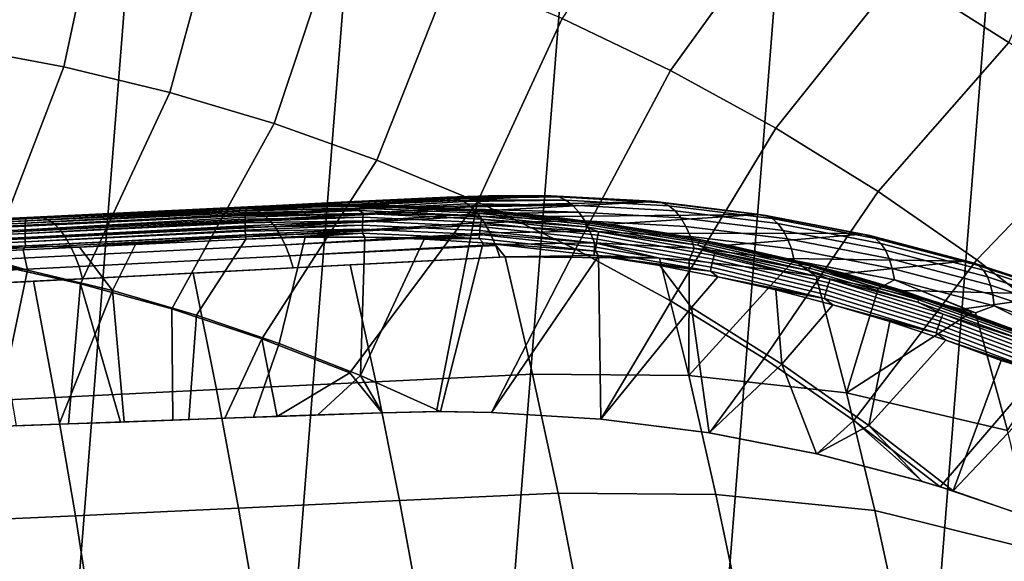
# Model space of a CAD drawing. Header units: metres. Extents: x -167 to 28, y -27 to 27.
# Tile 283 of 303: x 2.52 to 8.89, y 9.94 to 13.44. Entities that reach past the tile are written whole.
import ezdxf

# ---------------------------------------------------------------- set-up
doc = ezdxf.new("R2010")
doc.units = ezdxf.units.M
doc.layers.add('solid_12_065_021_XXX', color=7, linetype='CONTINUOUS')

msp = doc.modelspace()

# ---------------------------------------------------------------- linework, layer by layer
at = {"layer": 'solid_12_065_021_XXX'}
for points in [[(2.802653, 26.449375, 0.2), (-1.392003, -26.561003, 0.2), (-2.802653, -26.449375, 0.2), (1.392003, 26.561003, 0.2)], [(4.207098, 26.262609, 0.2), (0.022623, -26.597439, 0.2), (-1.392003, -26.561003, 0.2), (2.802653, 26.449375, 0.2)], [(5.599999, 26.00124, 0.2), (1.438912, -26.558498, 0.2), (0.022623, -26.597439, 0.2), (4.207098, 26.262609, 0.2)], [(6.976521, 25.666178, 0.2), (2.851502, -26.444155, 0.2), (1.438912, -26.558498, 0.2), (5.599999, 26.00124, 0.2)], [(8.333064, 25.258354, 0.2), (4.255505, -26.254814, 0.2), (2.851502, -26.444155, 0.2), (6.976521, 25.666178, 0.2)], [(9.666076, 24.778851, 0.2), (5.647253, -25.991018, 0.2), (4.255505, -26.254814, 0.2), (8.333064, 25.258354, 0.2)], [(10.971596, 24.229086, 0.2), (7.02309, -25.653473, 0.2), (5.647253, -25.991018, 0.2), (9.666076, 24.778851, 0.2)], [(12.24579, 23.610701, 0.2), (8.378925, -25.243179, 0.2), (7.02309, -25.653473, 0.2), (10.971596, 24.229086, 0.2)], [(13.485169, 22.925415, 0.2), (9.71078, -24.761368, 0.2), (8.378925, -25.243179, 0.2), (12.24579, 23.610701, 0.2)], [(8.92247, 13.291855, 139.928345), (9.431774, 14.42981, 139.088928), (8.665976, 14.902303, 139.088928), (8.215628, 13.73999, 139.928345)], [(2.807312, 13.133087, 141.415771), (3.080515, 14.412565, 140.70462), (2.31582, 14.555019, 140.70462), (2.114208, 13.262319, 141.415771)], [(6.032579, 13.446918, 140.70462), (6.733634, 13.109912, 140.70462), (7.48633, 14.150574, 139.928345), (6.736572, 14.522482, 139.928345)], [(2.807312, 13.133087, 141.415771), (3.492679, 12.967658, 141.415771), (3.836629, 14.229964, 140.70462), (3.080515, 14.412565, 140.70462)], [(3.492679, 12.967658, 141.415771), (4.16842, 12.766489, 141.415771), (4.582057, 14.007726, 140.70462), (3.836629, 14.229964, 140.70462)], [(6.733634, 13.109912, 140.70462), (7.415932, 12.736387, 140.70462), (8.215628, 13.73999, 139.928345), (7.48633, 14.150574, 139.928345)], [(4.16842, 12.766489, 141.415771), (4.832672, 12.530133, 141.415771), (5.31472, 13.746468, 140.70462), (4.582057, 14.007726, 140.70462)], [(4.832672, 12.530133, 141.415771), (5.483604, 12.259243, 141.415771), (6.032579, 13.446918, 140.70462), (5.31472, 13.746468, 140.70462)], [(7.415932, 12.736387, 140.70462), (8.077574, 12.327385, 140.70462), (8.92247, 13.291855, 139.928345), (8.215628, 13.73999, 139.928345)], [(5.483604, 12.259243, 141.415771), (6.119423, 11.954565, 141.415771), (6.733634, 13.109912, 140.70462), (6.032579, 13.446918, 140.70462)], [(1.713599, 11.965154, 142.060013), (2.317523, 11.862985, 142.060013), (2.807312, 13.133087, 141.415771), (2.114208, 13.262319, 141.415771)], [(8.077574, 12.327385, 140.70462), (8.716714, 11.884045, 140.70462), (9.604927, 12.80739, 139.928345), (8.92247, 13.291855, 139.928345)], [(2.317523, 11.862985, 142.060013), (2.915496, 11.730353, 142.060013), (3.492679, 12.967658, 141.415771), (2.807312, 13.133087, 141.415771)], [(6.119423, 11.954565, 141.415771), (6.738376, 11.616939, 141.415771), (7.415932, 12.736387, 140.70462), (6.733634, 13.109912, 140.70462)], [(2.915496, 11.730353, 142.060013), (3.505983, 11.567601, 142.060013), (4.16842, 12.766489, 141.415771), (3.492679, 12.967658, 141.415771)], [(3.505983, 11.567601, 142.060013), (4.087467, 11.375145, 142.060013), (4.832672, 12.530133, 141.415771), (4.16842, 12.766489, 141.415771)], [(8.716714, 11.884045, 140.70462), (9.331573, 11.4076, 140.70462), (10.261133, 12.287922, 139.928345), (9.604927, 12.80739, 139.928345)], [(6.738376, 11.616939, 141.415771), (7.338757, 11.247293, 141.415771), (8.077574, 12.327385, 140.70462), (7.415932, 12.736387, 140.70462)], [(4.087467, 11.375145, 142.060013), (4.658454, 11.15348, 142.060013), (5.483604, 12.259243, 141.415771), (4.832672, 12.530133, 141.415771)], [(5.622497, 12.300513, 146.071243), (3.997891, 12.228191, 142.703491), (3.970851, 12.226782, 146.952087), (4.643284, 12.259248, 144.480392)], [(4.388987, 12.240789, 142.637421), (3.997891, 12.228191, 142.703491), (5.622497, 12.300513, 146.071243)], [(4.780112, 12.240898, 142.571152), (4.388987, 12.240789, 142.637421), (5.622497, 12.300513, 146.071243), (5.959641, 12.299172, 145.892563)], [(5.622497, 12.300513, 146.071243), (4.643284, 12.259248, 144.480392), (5.285779, 12.290164, 146.252869)], [(5.95387, 12.299499, 145.917526), (5.622497, 12.300513, 146.071243), (5.285779, 12.290164, 146.252869)], [(5.95387, 12.299499, 145.917526), (5.285779, 12.290164, 146.252869), (5.299691, 12.290287, 146.277878)], [(5.95387, 12.299499, 145.917526), (5.299691, 12.290287, 146.277878), (5.330082, 12.28678, 146.332184), (6.010835, 12.291622, 145.998596)], [(5.95387, 12.299499, 145.917526), (5.959641, 12.299172, 145.892563), (5.622497, 12.300513, 146.071243)], [(6.613385, 12.263994, 145.568024), (5.959641, 12.299172, 145.892563), (5.95387, 12.299499, 145.917526)], [(5.95387, 12.299499, 145.917526), (6.010835, 12.291622, 145.998596), (6.67925, 12.254768, 145.644745), (6.613385, 12.263994, 145.568024)], [(7.338757, 11.247293, 141.415771), (7.918911, 10.84665, 141.415771), (8.716714, 11.884045, 140.70462), (8.077574, 12.327385, 140.70462)], [(5.299691, 12.290287, 146.277878), (5.285779, 12.290164, 146.252869), (3.970851, 12.226782, 146.952087), (4.012335, 12.223191, 147.033569)], [(3.970851, 12.226782, 146.952087), (5.285779, 12.290164, 146.252869), (4.643284, 12.259248, 144.480392)], [(4.726391, 12.231565, 142.52858), (3.989719, 12.218232, 142.65152), (3.993214, 12.225055, 142.674484), (4.730745, 12.238917, 142.554077)], [(4.730745, 12.238917, 142.554077), (3.993214, 12.225055, 142.674484), (3.993623, 12.225578, 142.677094)], [(3.993623, 12.225578, 142.677094), (3.997891, 12.228191, 142.703491), (4.388987, 12.240789, 142.637421)], [(4.730745, 12.238917, 142.554077), (3.993623, 12.225578, 142.677094), (4.388987, 12.240789, 142.637421)], [(5.330082, 12.28678, 146.332184), (5.299691, 12.290287, 146.277878), (4.012335, 12.223191, 147.033569)], [(5.330082, 12.28678, 146.332184), (4.012335, 12.223191, 147.033569), (4.053771, 12.208506, 147.113815), (5.347825, 12.282345, 146.363678)], [(5.374264, 12.272438, 146.410339), (5.347825, 12.282345, 146.363678), (4.053771, 12.208506, 147.113815)], [(5.374264, 12.272438, 146.410339), (4.053771, 12.208506, 147.113815), (4.094511, 12.182942, 147.191666), (5.39551, 12.261562, 146.447571)], [(5.417677, 12.24735, 146.486176), (5.39551, 12.261562, 146.447571), (4.094511, 12.182942, 147.191666)], [(5.417677, 12.24735, 146.486176), (4.094511, 12.182942, 147.191666), (4.133946, 12.146882, 147.26593), (5.441919, 12.228301, 146.528076)], [(4.730745, 12.238917, 142.554077), (4.388987, 12.240789, 142.637421), (4.780112, 12.240898, 142.571152)], [(4.866605, 10.896305, 142.128448), (5.219206, 10.903205, 142.059647), (5.483604, 12.259243, 141.415771), (4.658454, 11.15348, 142.060013)], [(5.462466, 12.200622, 142.405151), (4.726391, 12.231565, 142.52858), (4.730745, 12.238917, 142.554077), (5.467269, 12.207955, 142.430573)], [(4.730745, 12.238917, 142.554077), (4.780112, 12.240898, 142.571152), (5.170879, 12.228526, 142.504791)], [(5.467269, 12.207955, 142.430573), (4.730745, 12.238917, 142.554077), (5.170879, 12.228526, 142.504791)], [(5.170879, 12.228526, 142.504791), (4.780112, 12.240898, 142.571152), (5.959641, 12.299172, 145.892563), (6.633957, 12.261724, 145.544739)], [(5.467269, 12.207955, 142.430573), (5.170879, 12.228526, 142.504791), (6.633957, 12.261724, 145.544739), (5.560832, 12.203695, 142.438431)], [(5.219206, 10.903205, 142.059647), (5.574944, 10.898605, 141.990097), (6.119423, 11.954565, 141.415771), (5.483604, 12.259243, 141.415771)], [(6.010835, 12.291622, 145.998596), (5.330082, 12.28678, 146.332184), (5.347825, 12.282345, 146.363678)], [(6.010835, 12.291622, 145.998596), (5.347825, 12.282345, 146.363678), (5.374264, 12.272438, 146.410339), (6.056163, 12.271108, 146.083832)], [(6.056163, 12.271108, 146.083832), (5.374264, 12.272438, 146.410339), (5.39551, 12.261562, 146.447571)], [(6.056163, 12.271108, 146.083832), (5.39551, 12.261562, 146.447571), (5.417677, 12.24735, 146.486176), (6.099618, 12.238094, 146.166077)], [(6.099618, 12.238094, 146.166077), (5.417677, 12.24735, 146.486176), (5.441919, 12.228301, 146.528076)], [(6.099618, 12.238094, 146.166077), (5.441919, 12.228301, 146.528076), (5.459682, 12.211884, 146.558578), (6.140447, 12.193154, 146.243896)], [(5.949577, 12.166445, 142.372101), (5.560832, 12.203695, 142.438431), (6.633957, 12.261724, 145.544739), (7.30652, 12.178493, 145.210907)], [(6.613385, 12.263994, 145.568024), (6.633957, 12.261724, 145.544739), (5.959641, 12.299172, 145.892563)], [(6.67925, 12.254768, 145.644745), (6.010835, 12.291622, 145.998596), (6.056163, 12.271108, 146.083832), (6.722142, 12.234605, 145.731323)], [(6.722142, 12.234605, 145.731323), (6.056163, 12.271108, 146.083832), (6.099618, 12.238094, 146.166077), (6.762549, 12.201969, 145.815262)], [(6.762549, 12.201969, 145.815262), (6.099618, 12.238094, 146.166077), (6.140447, 12.193154, 146.243896), (6.79977, 12.157427, 145.895081)], [(6.67925, 12.254768, 145.644745), (7.275966, 12.183594, 145.231323), (6.633957, 12.261724, 145.544739), (6.613385, 12.263994, 145.568024)], [(7.275966, 12.183594, 145.231323), (7.30652, 12.178493, 145.210907), (6.633957, 12.261724, 145.544739)], [(7.350694, 12.171599, 145.304123), (6.67925, 12.254768, 145.644745), (6.722142, 12.234605, 145.731323), (7.391079, 12.151868, 145.391998)], [(7.275966, 12.183594, 145.231323), (6.67925, 12.254768, 145.644745), (7.350694, 12.171599, 145.304123)], [(3.982582, 12.18308, 142.598465), (2.556228, 12.102195, 142.787262), (2.557385, 12.121707, 142.805725), (3.983506, 12.190434, 142.606155)], [(3.982582, 12.18308, 142.598465), (3.981396, 12.170876, 142.587814), (2.556228, 12.102195, 142.787262)], [(3.985408, 12.202052, 142.620941), (2.557385, 12.121707, 142.805725), (2.559075, 12.137609, 142.827347), (3.98631, 12.20639, 142.627609)], [(3.985408, 12.202052, 142.620941), (3.983506, 12.190434, 142.606155), (2.557385, 12.121707, 142.805725)], [(3.988999, 12.216228, 142.646606), (2.559075, 12.137609, 142.827347), (2.561242, 12.149391, 142.851425), (3.989719, 12.218232, 142.65152)], [(3.988999, 12.216228, 142.646606), (3.98631, 12.20639, 142.627609), (2.559075, 12.137609, 142.827347)], [(3.993214, 12.225055, 142.674484), (2.561242, 12.149391, 142.851425), (2.563818, 12.156673, 142.877182), (3.993623, 12.225578, 142.677094)], [(3.993214, 12.225055, 142.674484), (3.989719, 12.218232, 142.65152), (2.561242, 12.149391, 142.851425)], [(3.993623, 12.225578, 142.677094), (2.563818, 12.156673, 142.877182), (2.567028, 12.159236, 142.903732), (3.997891, 12.228191, 142.703491)], [(2.628826, 12.162096, 147.601379), (3.970851, 12.226782, 146.952087), (3.997891, 12.228191, 142.703491), (2.567028, 12.159236, 142.903732)], [(4.012335, 12.223191, 147.033569), (3.970851, 12.226782, 146.952087), (2.628826, 12.162096, 147.601379), (2.667413, 12.158298, 147.68486)], [(2.705994, 12.143277, 147.767075), (4.053771, 12.208506, 147.113815), (4.012335, 12.223191, 147.033569), (2.667413, 12.158298, 147.68486)], [(2.743956, 12.117256, 147.846786), (4.094511, 12.182942, 147.191666), (4.053771, 12.208506, 147.113815), (2.705994, 12.143277, 147.767075)], [(2.780727, 12.080628, 147.922806), (4.133946, 12.146882, 147.26593), (4.094511, 12.182942, 147.191666), (2.743956, 12.117256, 147.846786)], [(4.743098, 12.161203, 142.445847), (3.980048, 12.148344, 142.573196), (3.98063, 12.160045, 142.580078), (4.745831, 12.183758, 142.460236)], [(4.745831, 12.183758, 142.460236), (3.98063, 12.160045, 142.580078), (3.981396, 12.170876, 142.587814)], [(4.718516, 12.203739, 142.48349), (3.981396, 12.170876, 142.587814), (3.982582, 12.18308, 142.598465)], [(4.745831, 12.183758, 142.460236), (3.981396, 12.170876, 142.587814), (4.718516, 12.203739, 142.48349)], [(4.718516, 12.203739, 142.48349), (3.982582, 12.18308, 142.598465), (3.983506, 12.190434, 142.606155)], [(4.718516, 12.203739, 142.48349), (3.983506, 12.190434, 142.606155), (3.985408, 12.202052, 142.620941), (4.722271, 12.219711, 142.504791)], [(4.722271, 12.219711, 142.504791), (3.985408, 12.202052, 142.620941), (3.98631, 12.20639, 142.627609)], [(4.722271, 12.219711, 142.504791), (3.98631, 12.20639, 142.627609), (3.988999, 12.216228, 142.646606), (4.726391, 12.231565, 142.52858)], [(4.726391, 12.231565, 142.52858), (3.988999, 12.216228, 142.646606), (3.989719, 12.218232, 142.65152)], [(5.459682, 12.211884, 146.558578), (5.441919, 12.228301, 146.528076), (4.133946, 12.146882, 147.26593)], [(5.459682, 12.211884, 146.558578), (4.133946, 12.146882, 147.26593), (4.171491, 12.100861, 147.335541), (5.486249, 12.183137, 146.603821)], [(5.499662, 12.166559, 146.626495), (5.486249, 12.183137, 146.603821), (4.171491, 12.100861, 147.335541)], [(5.452929, 12.172866, 142.360336), (4.718516, 12.203739, 142.48349), (4.722271, 12.219711, 142.504791), (5.457634, 12.188798, 142.381485)], [(4.745831, 12.183758, 142.460236), (4.718516, 12.203739, 142.48349), (5.452929, 12.172866, 142.360336)], [(5.457634, 12.188798, 142.381485), (4.722271, 12.219711, 142.504791), (4.726391, 12.231565, 142.52858), (5.462466, 12.200622, 142.405151)], [(5.505371, 12.126285, 142.317978), (4.743098, 12.161203, 142.445847), (4.745831, 12.183758, 142.460236), (5.50949, 12.148775, 142.332138)], [(5.50949, 12.148775, 142.332138), (4.745831, 12.183758, 142.460236), (5.452929, 12.172866, 142.360336)], [(6.184004, 12.09785, 142.237183), (5.452929, 12.172866, 142.360336), (5.457634, 12.188798, 142.381485), (6.189656, 12.113686, 142.258179)], [(5.50949, 12.148775, 142.332138), (5.452929, 12.172866, 142.360336), (6.184004, 12.09785, 142.237183)], [(6.189656, 12.113686, 142.258179), (5.457634, 12.188798, 142.381485), (5.462466, 12.200622, 142.405151), (6.195196, 12.125436, 142.281723)], [(6.140447, 12.193154, 146.243896), (5.459682, 12.211884, 146.558578), (5.486249, 12.183137, 146.603821)], [(6.195196, 12.125436, 142.281723), (5.462466, 12.200622, 142.405151), (5.467269, 12.207955, 142.430573), (6.200446, 12.132725, 142.307068)], [(5.467269, 12.207955, 142.430573), (5.560832, 12.203695, 142.438431), (5.949577, 12.166445, 142.372101)], [(6.200446, 12.132725, 142.307068), (5.467269, 12.207955, 142.430573), (5.949577, 12.166445, 142.372101)], [(6.140447, 12.193154, 146.243896), (5.486249, 12.183137, 146.603821), (5.499662, 12.166559, 146.626495), (6.177941, 12.137065, 146.315948)], [(6.200446, 12.132725, 142.307068), (5.949577, 12.166445, 142.372101), (7.30652, 12.178493, 145.210907), (6.336728, 12.116823, 142.305908)], [(6.79977, 12.157427, 145.895081), (6.140447, 12.193154, 146.243896), (6.177941, 12.137065, 146.315948), (6.83316, 12.101749, 145.969437)], [(6.721887, 12.054891, 142.239914), (6.336728, 12.116823, 142.305908), (7.30652, 12.178493, 145.210907), (7.939217, 12.058306, 144.909149)], [(7.391079, 12.151868, 145.391998), (6.722142, 12.234605, 145.731323), (6.762549, 12.201969, 145.815262), (7.428356, 12.11974, 145.47757)], [(7.428356, 12.11974, 145.47757), (6.762549, 12.201969, 145.815262), (6.79977, 12.157427, 145.895081), (7.461879, 12.075769, 145.559326)], [(7.275966, 12.183594, 145.231323), (7.939217, 12.058306, 144.909149), (7.30652, 12.178493, 145.210907)], [(7.275966, 12.183594, 145.231323), (7.350694, 12.171599, 145.304123), (8.022568, 12.042139, 144.978592), (7.939217, 12.058306, 144.909149)], [(2.556228, 12.102195, 142.787262), (1.122656, 12.033111, 142.912552), (1.122856, 12.052576, 142.931107), (2.557385, 12.121707, 142.805725)], [(2.557385, 12.121707, 142.805725), (1.122856, 12.052576, 142.931107), (1.123424, 12.068425, 142.95282), (2.559075, 12.137609, 142.827347)], [(2.559075, 12.137609, 142.827347), (1.123424, 12.068425, 142.95282), (1.124343, 12.080146, 142.977005), (2.561242, 12.149391, 142.851425)], [(2.561242, 12.149391, 142.851425), (1.124343, 12.080146, 142.977005), (1.125582, 12.087363, 143.002884), (2.563818, 12.156673, 142.877182)], [(1.125582, 12.087363, 143.002884), (1.127174, 12.089849, 143.029587), (2.567028, 12.159236, 142.903732), (2.563818, 12.156673, 142.877182)], [(2.567028, 12.159236, 142.903732), (1.127174, 12.089849, 143.029587), (1.263188, 12.096273, 148.199081), (1.277346, 12.096955, 148.193192)], [(2.567028, 12.159236, 142.903732), (1.277346, 12.096955, 148.193192), (2.628826, 12.162096, 147.601379)], [(2.667413, 12.158298, 147.68486), (2.628826, 12.162096, 147.601379), (1.277346, 12.096955, 148.193192), (1.298801, 12.092271, 148.284409)], [(1.334428, 12.076922, 148.368423), (2.705994, 12.143277, 147.767075), (2.667413, 12.158298, 147.68486), (1.298801, 12.092271, 148.284409)], [(1.36952, 12.050463, 148.449875), (2.743956, 12.117256, 147.846786), (2.705994, 12.143277, 147.767075), (1.334428, 12.076922, 148.368423)], [(1.403542, 12.013294, 148.527496), (2.780727, 12.080628, 147.922806), (2.743956, 12.117256, 147.846786), (1.36952, 12.050463, 148.449875)], [(3.98063, 12.160045, 142.580078), (2.555639, 12.0797, 142.772537), (2.556228, 12.102195, 142.787262), (3.981396, 12.170876, 142.587814)], [(3.98063, 12.160045, 142.580078), (3.980048, 12.148344, 142.573196), (2.555639, 12.0797, 142.772537)], [(3.979627, 12.133842, 142.566467), (2.555639, 12.054945, 142.762024), (2.555639, 12.0797, 142.772537), (3.980048, 12.148344, 142.573196)], [(3.979627, 12.133842, 142.566467), (3.979506, 12.123563, 142.562759), (2.555639, 12.054945, 142.762024)], [(3.979613, 12.105487, 142.558182), (2.556226, 12.028727, 142.756073), (2.555639, 12.054945, 142.762024), (3.979506, 12.123563, 142.562759)], [(2.815753, 12.033944, 147.993973), (4.171491, 12.100861, 147.335541), (4.133946, 12.146882, 147.26593), (2.780727, 12.080628, 147.922806)], [(4.741036, 12.136398, 142.435669), (3.979506, 12.123563, 142.562759), (3.979627, 12.133842, 142.566467), (4.743098, 12.161203, 142.445847)], [(4.741036, 12.136398, 142.435669), (3.979613, 12.105487, 142.558182), (3.979506, 12.123563, 142.562759)], [(4.739713, 12.110139, 142.430023), (3.979787, 12.09733, 142.556854), (3.979613, 12.105487, 142.558182), (4.741036, 12.136398, 142.435669)], [(4.743098, 12.161203, 142.445847), (3.979627, 12.133842, 142.566467), (3.980048, 12.148344, 142.573196)], [(4.739713, 12.110139, 142.430023), (3.980588, 12.07608, 142.555527), (3.979787, 12.09733, 142.556854)], [(4.73917, 12.083268, 142.429092), (3.980881, 12.070487, 142.555664), (3.980588, 12.07608, 142.555527), (4.739713, 12.110139, 142.430023)], [(5.499662, 12.166559, 146.626495), (4.171491, 12.100861, 147.335541), (4.206586, 12.045564, 147.399429), (5.527732, 12.126851, 146.673492)], [(5.53703, 12.112044, 146.688919), (5.527732, 12.126851, 146.673492), (4.206586, 12.045564, 147.399429)], [(5.53703, 12.112044, 146.688919), (4.206586, 12.045564, 147.399429), (4.238709, 11.981814, 147.456665), (5.56565, 12.060419, 146.73587)], [(5.496683, 12.048568, 142.302032), (4.73917, 12.083268, 142.429092), (4.739713, 12.110139, 142.430023), (5.498863, 12.075363, 142.302689)], [(5.498863, 12.075363, 142.302689), (4.739713, 12.110139, 142.430023), (4.741036, 12.136398, 142.435669), (5.501791, 12.101549, 142.30806)], [(5.501791, 12.101549, 142.30806), (4.741036, 12.136398, 142.435669), (4.743098, 12.161203, 142.445847), (5.505371, 12.126285, 142.317978)], [(6.177941, 12.137065, 146.315948), (5.499662, 12.166559, 146.626495), (5.527732, 12.126851, 146.673492)], [(6.258714, 12.019076, 142.180496), (5.501791, 12.101549, 142.30806), (5.505371, 12.126285, 142.317978), (6.263807, 12.043648, 142.190155)], [(6.263807, 12.043648, 142.190155), (5.505371, 12.126285, 142.317978), (5.50949, 12.148775, 142.332138), (6.269306, 12.065988, 142.204086)], [(6.269306, 12.065988, 142.204086), (5.50949, 12.148775, 142.332138), (6.184004, 12.09785, 142.237183)], [(6.177941, 12.137065, 146.315948), (5.527732, 12.126851, 146.673492), (5.53703, 12.112044, 146.688919), (6.211453, 12.070799, 146.380966)], [(6.211453, 12.070799, 146.380966), (5.53703, 12.112044, 146.688919), (5.56565, 12.060419, 146.73587)], [(6.83316, 12.101749, 145.969437), (6.177941, 12.137065, 146.315948), (6.211453, 12.070799, 146.380966), (6.862143, 12.035901, 146.037003)], [(6.909283, 11.978906, 142.114471), (6.184004, 12.09785, 142.237183), (6.189656, 12.113686, 142.258179), (6.915874, 11.994587, 142.1353)], [(6.915874, 11.994587, 142.1353), (6.189656, 12.113686, 142.258179), (6.195196, 12.125436, 142.281723), (6.922117, 12.006223, 142.158737)], [(6.922117, 12.006223, 142.158737), (6.195196, 12.125436, 142.281723), (6.200446, 12.132725, 142.307068), (6.927809, 12.013438, 142.184006)], [(6.200446, 12.132725, 142.307068), (6.336728, 12.116823, 142.305908), (6.721887, 12.054891, 142.239914)], [(6.927809, 12.013438, 142.184006), (6.200446, 12.132725, 142.307068), (6.721887, 12.054891, 142.239914)], [(7.461879, 12.075769, 145.559326), (6.79977, 12.157427, 145.895081), (6.83316, 12.101749, 145.969437), (7.491066, 12.020719, 145.63588)], [(8.022568, 12.042139, 144.978592), (7.350694, 12.171599, 145.304123), (7.391079, 12.151868, 145.391998), (8.060391, 12.022922, 145.067703)], [(8.060391, 12.022922, 145.067703), (7.391079, 12.151868, 145.391998), (7.428356, 12.11974, 145.47757), (8.094474, 11.991427, 145.154816)], [(8.094474, 11.991427, 145.154816), (7.428356, 12.11974, 145.47757), (7.461879, 12.075769, 145.559326), (8.124227, 11.948201, 145.238419)], [(2.555639, 12.0797, 142.772537), (1.122832, 12.010652, 142.897766), (1.122656, 12.033111, 142.912552), (2.556228, 12.102195, 142.787262)], [(2.555639, 12.054945, 142.762024), (1.123376, 11.985924, 142.887207), (1.122832, 12.010652, 142.897766), (2.555639, 12.0797, 142.772537)], [(2.556226, 12.028727, 142.756073), (1.124272, 11.95972, 142.881226), (1.123376, 11.985924, 142.887207), (2.555639, 12.054945, 142.762024)], [(1.435977, 11.965982, 148.600128), (2.815753, 12.033944, 147.993973), (2.780727, 12.080628, 147.922806), (1.403542, 12.013294, 148.527496)], [(3.979613, 12.105487, 142.558182), (3.979787, 12.09733, 142.556854), (2.556226, 12.028727, 142.756073)], [(3.980588, 12.07608, 142.555527), (2.557383, 12.001886, 142.754868), (2.556226, 12.028727, 142.756073), (3.979787, 12.09733, 142.556854)], [(3.980588, 12.07608, 142.555527), (3.980881, 12.070487, 142.555664), (2.557383, 12.001886, 142.754868)], [(3.982514, 12.046762, 142.558609), (2.559072, 11.975288, 142.758453), (2.557383, 12.001886, 142.754868), (3.980881, 12.070487, 142.555664)], [(3.982514, 12.046762, 142.558609), (3.982755, 12.043899, 142.559219), (2.559072, 11.975288, 142.758453)], [(2.848508, 11.977907, 148.059235), (4.206586, 12.045564, 147.399429), (4.171491, 12.100861, 147.335541), (2.815753, 12.033944, 147.993973)], [(2.878496, 11.913361, 148.117599), (4.238709, 11.981814, 147.456665), (4.206586, 12.045564, 147.399429), (2.848508, 11.977907, 148.059235)], [(4.73917, 12.083268, 142.429092), (3.982514, 12.046762, 142.558609), (3.980881, 12.070487, 142.555664)], [(4.739425, 12.056652, 142.432922), (3.982755, 12.043899, 142.559219), (3.982514, 12.046762, 142.558609), (4.73917, 12.083268, 142.429092)], [(4.739425, 12.056652, 142.432922), (3.985317, 12.01867, 142.567307), (3.982755, 12.043899, 142.559219)], [(4.739425, 12.056652, 142.432922), (4.369512, 12.031081, 142.50325), (3.985317, 12.01867, 142.567307)], [(5.571236, 12.049139, 146.744934), (5.56565, 12.060419, 146.73587), (4.238709, 11.981814, 147.456665)], [(5.571236, 12.049139, 146.744934), (4.238709, 11.981814, 147.456665), (4.267383, 11.910562, 147.506393), (5.599346, 11.984992, 146.789886)], [(4.739425, 12.056652, 142.432922), (4.753976, 12.031179, 142.439011), (4.369512, 12.031081, 142.50325)], [(5.49532, 12.022025, 142.306137), (4.739425, 12.056652, 142.432922), (4.73917, 12.083268, 142.429092), (5.496683, 12.048568, 142.302032)], [(5.49532, 12.022025, 142.306137), (4.753976, 12.031179, 142.439011), (4.739425, 12.056652, 142.432922)], [(6.247401, 11.940081, 142.179382), (5.49532, 12.022025, 142.306137), (5.496683, 12.048568, 142.302032), (6.250377, 11.966448, 142.175018)], [(6.250377, 11.966448, 142.175018), (5.496683, 12.048568, 142.302032), (5.498863, 12.075363, 142.302689), (6.254189, 11.993065, 142.175385)], [(6.254189, 11.993065, 142.175385), (5.498863, 12.075363, 142.302689), (5.501791, 12.101549, 142.30806), (6.258714, 12.019076, 142.180496)], [(6.211453, 12.070799, 146.380966), (5.56565, 12.060419, 146.73587), (5.571236, 12.049139, 146.744934), (6.240401, 11.995504, 146.437851)], [(6.240401, 11.995504, 146.437851), (5.571236, 12.049139, 146.744934), (5.599346, 11.984992, 146.789886)], [(6.269306, 12.065988, 142.204086), (6.184004, 12.09785, 142.237183), (6.909283, 11.978906, 142.114471)], [(6.862143, 12.035901, 146.037003), (6.211453, 12.070799, 146.380966), (6.240401, 11.995504, 146.437851), (6.886215, 11.961022, 146.096634)], [(7.015637, 11.913545, 142.062881), (6.263807, 12.043648, 142.190155), (6.269306, 12.065988, 142.204086), (7.022504, 11.935648, 142.076569)], [(7.022504, 11.935648, 142.076569), (6.269306, 12.065988, 142.204086), (6.909283, 11.978906, 142.114471)], [(7.104643, 11.980729, 142.174179), (6.721887, 12.054891, 142.239914), (7.939217, 12.058306, 144.909149), (7.97541, 12.050194, 144.892258)], [(6.927809, 12.013438, 142.184006), (6.721887, 12.054891, 142.239914), (7.104643, 11.980729, 142.174179)], [(7.491066, 12.020719, 145.63588), (6.83316, 12.101749, 145.969437), (6.862143, 12.035901, 146.037003), (7.515414, 11.955542, 145.705887)], [(7.484595, 11.894431, 142.10881), (7.104643, 11.980729, 142.174179), (7.97541, 12.050194, 144.892258), (8.638883, 11.877503, 144.589615)], [(8.124227, 11.948201, 145.238419), (7.461879, 12.075769, 145.559326), (7.491066, 12.020719, 145.63588), (8.149134, 11.893992, 145.317047)], [(8.022568, 12.042139, 144.978592), (7.97541, 12.050194, 144.892258), (7.939217, 12.058306, 144.909149)], [(8.692097, 11.866658, 144.669739), (8.638883, 11.877503, 144.589615), (7.97541, 12.050194, 144.892258), (8.022568, 12.042139, 144.978592)], [(2.557383, 12.001886, 142.754868), (1.125491, 11.932883, 142.88002), (1.124272, 11.95972, 142.881226), (2.556226, 12.028727, 142.756073)], [(2.559072, 11.975288, 142.758453), (1.126994, 11.906277, 142.883621), (1.125491, 11.932883, 142.88002), (2.557383, 12.001886, 142.754868)], [(1.466331, 11.909248, 148.666641), (2.848508, 11.977907, 148.059235), (2.815753, 12.033944, 147.993973), (1.435977, 11.965982, 148.600128)], [(3.982755, 12.043899, 142.559219), (2.908075, 11.966742, 142.724991), (2.559072, 11.975288, 142.758453)], [(2.905268, 11.841279, 148.168182), (4.267383, 11.910562, 147.506393), (4.238709, 11.981814, 147.456665), (2.878496, 11.913361, 148.117599)], [(3.982755, 12.043899, 142.559219), (3.270529, 11.984253, 142.676727), (2.908075, 11.966742, 142.724991)], [(2.908075, 11.966742, 142.724991), (3.270529, 11.984253, 142.676727), (3.121704, 11.685883, 142.821915)], [(3.985317, 12.01867, 142.567307), (3.665114, 11.527684, 142.821625), (3.121704, 11.685883, 142.821915), (3.270529, 11.984253, 142.676727)], [(3.982755, 12.043899, 142.559219), (3.985317, 12.01867, 142.567307), (3.270529, 11.984253, 142.676727)], [(3.985317, 12.01867, 142.567307), (4.369512, 12.031081, 142.50325), (4.200526, 11.344232, 142.82135), (3.665114, 11.527684, 142.821625)], [(4.369512, 12.031081, 142.50325), (4.753976, 12.031179, 142.439011), (4.726768, 11.135926, 142.821075), (4.200526, 11.344232, 142.82135)], [(5.601779, 11.978768, 146.793716), (5.599346, 11.984992, 146.789886), (4.267383, 11.910562, 147.506393)], [(4.753976, 12.031179, 142.439011), (5.138227, 12.019089, 142.374619), (4.726768, 11.135926, 142.821075)], [(5.138227, 12.019089, 142.374619), (5.521801, 11.994718, 142.310196), (5.244302, 10.903261, 142.82048), (4.726768, 11.135926, 142.821075)], [(5.49532, 12.022025, 142.306137), (5.138227, 12.019089, 142.374619), (4.753976, 12.031179, 142.439011)], [(5.49532, 12.022025, 142.306137), (5.521801, 11.994718, 142.310196), (5.138227, 12.019089, 142.374619)], [(5.521801, 11.994718, 142.310196), (6.267451, 11.911933, 142.184509), (5.574739, 10.898623, 142.757645), (5.244302, 10.903261, 142.82048)], [(6.247401, 11.940081, 142.179382), (5.521801, 11.994718, 142.310196), (5.49532, 12.022025, 142.306137)], [(6.247401, 11.940081, 142.179382), (6.267451, 11.911933, 142.184509), (5.521801, 11.994718, 142.310196)], [(6.240401, 11.995504, 146.437851), (5.599346, 11.984992, 146.789886), (5.662507, 11.903681, 146.815414), (6.240152, 11.912978, 146.49855)], [(5.601779, 11.978768, 146.793716), (5.662507, 11.903681, 146.815414), (5.599346, 11.984992, 146.789886)], [(6.240401, 11.995504, 146.437851), (6.240152, 11.912978, 146.49855), (6.662246, 11.896653, 146.273804)], [(6.886215, 11.961022, 146.096634), (6.240401, 11.995504, 146.437851), (6.662246, 11.896653, 146.273804), (6.854459, 11.882795, 146.173416)], [(6.997497, 11.837159, 142.048538), (6.250377, 11.966448, 142.175018), (6.254189, 11.993065, 142.175385), (7.002929, 11.863497, 142.04863)], [(7.002929, 11.863497, 142.04863), (6.254189, 11.993065, 142.175385), (6.258714, 12.019076, 142.180496), (7.009041, 11.889234, 142.053467)], [(7.009041, 11.889234, 142.053467), (6.258714, 12.019076, 142.180496), (6.263807, 12.043648, 142.190155), (7.015637, 11.913545, 142.062881)], [(7.515414, 11.955542, 145.705887), (6.862143, 12.035901, 146.037003), (6.886215, 11.961022, 146.096634), (7.5345, 11.881368, 145.768143)], [(7.626233, 11.816382, 141.992676), (6.909283, 11.978906, 142.114471), (6.915874, 11.994587, 142.1353), (7.633754, 11.831853, 142.013351)], [(7.633754, 11.831853, 142.013351), (6.915874, 11.994587, 142.1353), (6.922117, 12.006223, 142.158737), (7.640691, 11.843331, 142.036652)], [(7.640691, 11.843331, 142.036652), (6.922117, 12.006223, 142.158737), (6.927809, 12.013438, 142.184006), (7.646821, 11.850448, 142.061859)], [(6.927809, 12.013438, 142.184006), (7.104643, 11.980729, 142.174179), (7.484595, 11.894431, 142.10881)], [(7.646821, 11.850448, 142.061859), (6.927809, 12.013438, 142.184006), (7.484595, 11.894431, 142.10881)], [(8.149134, 11.893992, 145.317047), (7.491066, 12.020719, 145.63588), (7.515414, 11.955542, 145.705887), (8.168764, 11.82974, 145.389359)], [(8.692097, 11.866658, 144.669739), (8.022568, 12.042139, 144.978592), (8.060391, 12.022922, 145.067703), (8.72732, 11.848028, 144.76004)], [(8.72732, 11.848028, 144.76004), (8.060391, 12.022922, 145.067703), (8.094474, 11.991427, 145.154816), (8.758166, 11.817289, 144.848618)], [(8.758166, 11.817289, 144.848618), (8.094474, 11.991427, 145.154816), (8.124227, 11.948201, 145.238419), (8.784102, 11.774976, 144.933929)], [(2.559072, 11.975288, 142.758453), (1.436312, 11.895841, 142.871216), (1.126994, 11.906277, 142.883621)], [(2.559072, 11.975288, 142.758453), (1.806687, 11.913672, 142.841873), (1.436312, 11.895841, 142.871216)], [(1.494141, 11.843955, 148.726044), (2.878496, 11.913361, 148.117599), (2.848508, 11.977907, 148.059235), (1.466331, 11.909248, 148.666641)], [(2.559072, 11.975288, 142.758453), (2.016226, 11.923792, 142.823044), (1.806687, 11.913672, 142.841873)], [(2.016226, 11.923792, 142.823044), (2.571486, 11.81848, 142.822205), (2.357613, 10.806575, 143.251587), (1.935737, 10.791491, 143.289597)], [(2.559072, 11.975288, 142.758453), (2.175863, 11.931485, 142.807632), (2.571486, 11.81848, 142.822205), (2.016226, 11.923792, 142.823044)], [(2.559072, 11.975288, 142.758453), (2.543063, 11.949175, 142.768646), (2.175863, 11.931485, 142.807632)], [(2.175863, 11.931485, 142.807632), (2.543063, 11.949175, 142.768646), (2.571486, 11.81848, 142.822205)], [(2.559072, 11.975288, 142.758453), (2.908075, 11.966742, 142.724991), (2.543063, 11.949175, 142.768646)], [(2.543063, 11.949175, 142.768646), (2.908075, 11.966742, 142.724991), (3.121704, 11.685883, 142.821915), (2.571486, 11.81848, 142.822205)], [(5.601779, 11.978768, 146.793716), (4.267383, 11.910562, 147.506393), (4.292192, 11.83287, 147.547882), (5.62821, 11.901967, 146.834564)], [(5.574944, 10.898605, 141.990097), (6.282006, 10.854892, 141.851273), (6.738376, 11.616939, 141.415771), (6.119423, 11.954565, 141.415771)], [(5.601779, 11.978768, 146.793716), (5.62821, 11.901967, 146.834564), (5.662507, 11.903681, 146.815414)], [(6.99292, 11.811069, 142.053177), (6.247401, 11.940081, 142.179382), (6.250377, 11.966448, 142.175018), (6.997497, 11.837159, 142.048538)], [(6.99292, 11.811069, 142.053177), (6.267451, 11.911933, 142.184509), (6.247401, 11.940081, 142.179382)], [(6.886215, 11.961022, 146.096634), (6.854459, 11.882795, 146.173416), (7.467866, 11.811839, 145.861343)], [(7.5345, 11.881368, 145.768143), (6.886215, 11.961022, 146.096634), (7.467866, 11.811839, 145.861343)], [(7.022504, 11.935648, 142.076569), (6.909283, 11.978906, 142.114471), (7.626233, 11.816382, 141.992676)], [(7.757991, 11.736395, 141.936676), (7.015637, 11.913545, 142.062881), (7.022504, 11.935648, 142.076569), (7.766212, 11.758175, 141.950134)], [(7.766212, 11.758175, 141.950134), (7.022504, 11.935648, 142.076569), (7.626233, 11.816382, 141.992676)], [(8.168764, 11.82974, 145.389359), (7.515414, 11.955542, 145.705887), (7.5345, 11.881368, 145.768143), (8.182777, 11.756557, 145.454102)], [(8.784102, 11.774976, 144.933929), (8.124227, 11.948201, 145.238419), (8.149134, 11.893992, 145.317047), (8.804677, 11.72182, 145.014511)], [(1.518984, 11.771098, 148.77742), (2.905268, 11.841279, 148.168182), (2.878496, 11.913361, 148.117599), (1.494141, 11.843955, 148.726044)], [(2.836996, 10.82373, 142.445572), (2.915496, 11.730353, 142.060013), (2.317523, 11.862985, 142.060013), (2.499167, 10.81165, 142.483353)], [(4.267383, 11.910562, 147.506393), (2.905268, 11.841279, 148.168182), (2.928434, 11.762745, 148.210236), (4.292192, 11.83287, 147.547882)], [(5.62821, 11.901967, 146.834564), (4.292192, 11.83287, 147.547882), (4.661103, 11.851908, 147.357452)], [(5.662507, 11.903681, 146.815414), (4.661103, 11.851908, 147.357452), (4.825967, 11.096148, 147.71347), (5.840268, 11.145402, 147.173508)], [(5.662507, 11.903681, 146.815414), (5.62821, 11.901967, 146.834564), (4.661103, 11.851908, 147.357452)], [(6.267451, 11.911933, 142.184509), (6.281686, 10.85496, 142.622711), (5.574739, 10.898623, 142.757645)], [(6.240152, 11.912978, 146.49855), (5.662507, 11.903681, 146.815414), (6.662246, 11.896653, 146.273804)], [(6.851406, 11.136774, 146.631332), (6.662246, 11.896653, 146.273804), (5.662507, 11.903681, 146.815414), (5.840268, 11.145402, 147.173508)], [(6.664115, 11.848519, 142.117432), (6.869239, 11.575998, 142.184235), (6.281686, 10.85496, 142.622711), (6.267451, 11.911933, 142.184509)], [(6.285169, 11.909391, 142.181519), (6.664115, 11.848519, 142.117432), (6.267451, 11.911933, 142.184509)], [(6.99292, 11.811069, 142.053177), (6.285169, 11.909391, 142.181519), (6.267451, 11.911933, 142.184509)], [(6.99292, 11.811069, 142.053177), (6.664115, 11.848519, 142.117432), (6.285169, 11.909391, 142.181519)], [(6.854459, 11.882795, 146.173416), (6.662246, 11.896653, 146.273804), (6.851406, 11.136774, 146.631332)], [(6.854459, 11.882795, 146.173416), (6.851406, 11.136774, 146.631332), (7.467866, 11.811839, 145.861343)], [(7.735194, 11.66112, 141.923111), (6.997497, 11.837159, 142.048538), (7.002929, 11.863497, 142.04863), (7.742229, 11.687076, 141.922943)], [(7.742229, 11.687076, 141.922943), (7.002929, 11.863497, 142.04863), (7.009041, 11.889234, 142.053467), (7.74991, 11.712439, 141.927505)], [(7.74991, 11.712439, 141.927505), (7.009041, 11.889234, 142.053467), (7.015637, 11.913545, 142.062881), (7.757991, 11.736395, 141.936676)], [(7.5345, 11.881368, 145.768143), (7.467866, 11.811839, 145.861343), (7.676342, 11.778453, 145.758194)], [(7.646821, 11.850448, 142.061859), (7.484595, 11.894431, 142.10881), (8.638883, 11.877503, 144.589615), (7.861302, 11.796115, 142.043854)], [(7.5345, 11.881368, 145.768143), (7.676342, 11.778453, 145.758194), (8.078474, 11.7007, 145.563507)], [(8.182777, 11.756557, 145.454102), (7.5345, 11.881368, 145.768143), (8.078474, 11.7007, 145.563507)], [(8.23439, 11.685901, 141.979401), (7.861302, 11.796115, 142.043854), (8.638883, 11.877503, 144.589615), (9.295193, 11.66105, 144.30368)], [(7.918911, 10.84665, 141.415771), (8.47819, 10.416221, 141.415436), (9.331573, 11.4076, 140.70462), (8.716714, 11.884045, 140.70462)], [(8.804677, 11.72182, 145.014511), (8.149134, 11.893992, 145.317047), (8.168764, 11.82974, 145.389359), (8.819536, 11.658741, 145.088974)], [(9.356376, 11.645658, 144.378937), (9.295193, 11.66105, 144.30368), (8.638883, 11.877503, 144.589615), (8.692097, 11.866658, 144.669739)], [(9.356376, 11.645658, 144.378937), (8.692097, 11.866658, 144.669739), (8.72732, 11.848028, 144.76004), (9.388983, 11.627685, 144.470352)], [(2.905268, 11.841279, 148.168182), (1.518984, 11.771098, 148.77742), (1.540508, 11.691781, 148.819977), (2.928434, 11.762745, 148.210236)], [(2.571486, 11.81848, 142.822205), (3.121704, 11.685883, 142.821915), (2.777507, 10.821589, 143.207413), (2.357613, 10.806575, 143.251587)], [(3.643284, 11.79945, 147.871078), (2.609879, 11.746422, 148.355789), (2.750318, 10.99424, 148.707932), (3.795779, 11.045388, 148.225266)], [(3.643284, 11.79945, 147.871078), (2.928434, 11.762745, 148.210236), (2.609879, 11.746422, 148.355789)], [(4.292192, 11.83287, 147.547882), (2.928434, 11.762745, 148.210236), (3.643284, 11.79945, 147.871078)], [(4.661103, 11.851908, 147.357452), (3.643284, 11.79945, 147.871078), (3.795779, 11.045388, 148.225266), (4.825967, 11.096148, 147.71347)], [(4.661103, 11.851908, 147.357452), (4.292192, 11.83287, 147.547882), (3.643284, 11.79945, 147.871078)], [(6.664115, 11.848519, 142.117432), (7.040673, 11.775645, 142.053589), (6.869239, 11.575998, 142.184235)], [(6.99292, 11.811069, 142.053177), (7.040673, 11.775645, 142.053589), (6.664115, 11.848519, 142.117432)], [(7.467866, 11.811839, 145.861343), (6.851406, 11.136774, 146.631332), (7.872234, 11.025836, 146.106812), (7.676342, 11.778453, 145.758194)], [(7.729032, 11.635409, 141.928024), (6.99292, 11.811069, 142.053177), (6.997497, 11.837159, 142.048538), (7.735194, 11.66112, 141.923111)], [(7.729032, 11.635409, 141.928024), (7.040673, 11.775645, 142.053589), (6.99292, 11.811069, 142.053177)], [(8.332284, 11.610753, 141.872253), (7.626233, 11.816382, 141.992676), (7.633754, 11.831853, 142.013351), (8.340721, 11.625957, 141.892776)], [(7.766212, 11.758175, 141.950134), (7.626233, 11.816382, 141.992676), (8.332284, 11.610753, 141.872253)], [(8.340721, 11.625957, 141.892776), (7.633754, 11.831853, 142.013351), (7.640691, 11.843331, 142.036652), (8.348343, 11.637236, 141.91597)], [(8.348343, 11.637236, 141.91597), (7.640691, 11.843331, 142.036652), (7.646821, 11.850448, 142.061859), (8.354903, 11.644226, 141.941086)], [(7.646821, 11.850448, 142.061859), (7.861302, 11.796115, 142.043854), (8.23439, 11.685901, 141.979401)], [(8.354903, 11.644226, 141.941086), (7.646821, 11.850448, 142.061859), (8.23439, 11.685901, 141.979401)], [(8.819536, 11.658741, 145.088974), (8.168764, 11.82974, 145.389359), (8.182777, 11.756557, 145.454102), (8.828421, 11.586833, 145.155991)], [(9.388983, 11.627685, 144.470352), (8.72732, 11.848028, 144.76004), (8.758166, 11.817289, 144.848618), (9.416574, 11.597818, 144.560287)], [(9.416574, 11.597818, 144.560287), (8.758166, 11.817289, 144.848618), (8.784102, 11.774976, 144.933929), (9.438673, 11.556579, 144.647202)], [(2.928434, 11.762745, 148.210236), (1.540508, 11.691781, 148.819977), (2.609879, 11.746422, 148.355789)], [(2.609879, 11.746422, 148.355789), (1.540508, 11.691781, 148.819977), (1.561725, 11.692863, 148.811127)], [(2.609879, 11.746422, 148.355789), (1.561725, 11.692863, 148.811127), (1.69046, 10.942731, 149.160995), (2.750318, 10.99424, 148.707932)], [(2.836996, 10.82373, 142.445572), (3.174412, 10.835795, 142.403595), (2.915496, 11.730353, 142.060013)], [(3.511726, 10.847857, 142.357391), (3.505983, 11.567601, 142.060013), (2.915496, 11.730353, 142.060013), (3.174412, 10.835795, 142.403595)], [(7.040673, 11.775645, 142.053589), (7.414447, 11.690845, 141.990082), (7.453186, 11.209668, 142.183929), (6.869239, 11.575998, 142.184235)], [(7.729032, 11.635409, 141.928024), (7.414447, 11.690845, 141.990082), (7.040673, 11.775645, 142.053589)], [(8.078474, 11.7007, 145.563507), (7.676342, 11.778453, 145.758194), (7.872234, 11.025836, 146.106812)], [(8.478442, 11.489254, 141.803146), (7.74991, 11.712439, 141.927505), (7.757991, 11.736395, 141.936676), (8.487988, 11.512762, 141.812057)], [(8.487988, 11.512762, 141.812057), (7.757991, 11.736395, 141.936676), (7.766212, 11.758175, 141.950134), (8.497542, 11.534134, 141.825287)], [(8.497542, 11.534134, 141.825287), (7.766212, 11.758175, 141.950134), (8.332284, 11.610753, 141.872253)], [(8.182777, 11.756557, 145.454102), (8.078474, 11.7007, 145.563507), (8.685461, 11.54975, 145.280396)], [(8.182777, 11.756557, 145.454102), (8.685461, 11.54975, 145.280396), (8.708222, 11.543295, 145.270035)], [(8.828421, 11.586833, 145.155991), (8.182777, 11.756557, 145.454102), (8.708222, 11.543295, 145.270035)], [(9.438673, 11.556579, 144.647202), (8.784102, 11.774976, 144.933929), (8.804677, 11.72182, 145.014511), (9.454896, 11.504679, 144.729568)], [(3.121704, 11.685883, 142.821915), (3.196917, 10.836586, 143.156921), (2.777507, 10.821589, 143.207413)], [(3.121704, 11.685883, 142.821915), (3.665114, 11.527684, 142.821625), (3.615902, 10.851568, 143.100113), (3.196917, 10.836586, 143.156921)], [(7.414447, 11.690845, 141.990082), (7.785054, 11.594203, 141.926987), (7.453186, 11.209668, 142.183929)], [(7.729032, 11.635409, 141.928024), (7.785054, 11.594203, 141.926987), (7.414447, 11.690845, 141.990082)], [(8.4606, 11.438894, 141.799286), (7.735194, 11.66112, 141.923111), (7.742229, 11.687076, 141.922943), (8.469214, 11.464365, 141.798843)], [(8.469214, 11.464365, 141.798843), (7.742229, 11.687076, 141.922943), (7.74991, 11.712439, 141.927505), (8.478442, 11.489254, 141.803146)], [(8.078474, 11.7007, 145.563507), (7.872234, 11.025836, 146.106812), (8.685461, 11.54975, 145.280396)], [(8.354903, 11.644226, 141.941086), (8.23439, 11.685901, 141.979401), (9.295193, 11.66105, 144.30368), (8.603483, 11.563924, 141.915512)], [(9.454896, 11.504679, 144.729568), (8.804677, 11.72182, 145.014511), (8.819536, 11.658741, 145.088974), (9.464961, 11.443017, 144.805984)], [(6.282006, 10.854892, 141.851273), (6.984745, 10.765345, 141.71257), (7.338757, 11.247293, 141.415771), (6.738376, 11.616939, 141.415771)], [(8.452876, 11.413662, 141.804459), (7.729032, 11.635409, 141.928024), (7.735194, 11.66112, 141.923111), (8.4606, 11.438894, 141.799286)], [(8.452876, 11.413662, 141.804459), (7.785054, 11.594203, 141.926987), (7.729032, 11.635409, 141.928024)], [(9.024932, 11.362645, 141.753693), (8.332284, 11.610753, 141.872253), (8.340721, 11.625957, 141.892776), (9.034268, 11.377526, 141.774048)], [(8.497542, 11.534134, 141.825287), (8.332284, 11.610753, 141.872253), (9.024932, 11.362645, 141.753693)], [(9.034268, 11.377526, 141.774048), (8.340721, 11.625957, 141.892776), (8.348343, 11.637236, 141.91597), (9.042561, 11.388565, 141.797134)], [(9.042561, 11.388565, 141.797134), (8.348343, 11.637236, 141.91597), (8.354903, 11.644226, 141.941086), (9.049543, 11.395405, 141.822174)], [(8.354903, 11.644226, 141.941086), (8.603483, 11.563924, 141.915512), (8.968219, 11.430326, 141.85228)], [(9.049543, 11.395405, 141.822174), (8.354903, 11.644226, 141.941086), (8.968219, 11.430326, 141.85228)], [(8.968219, 11.430326, 141.85228), (8.603483, 11.563924, 141.915512), (9.295193, 11.66105, 144.30368), (9.942575, 11.401406, 144.034866)], [(9.464961, 11.443017, 144.805984), (8.819536, 11.658741, 145.088974), (8.828421, 11.586833, 145.155991), (9.468696, 11.372663, 144.875107)], [(3.511726, 10.847857, 142.357391), (3.849177, 10.859923, 142.30687), (4.087467, 11.375145, 142.060013), (3.505983, 11.567601, 142.060013)], [(6.869239, 11.575998, 142.184235), (6.983629, 10.765588, 142.488083), (6.281686, 10.85496, 142.622711)], [(6.869239, 11.575998, 142.184235), (7.453186, 11.209668, 142.183929), (6.983629, 10.765588, 142.488083)], [(7.785054, 11.594203, 141.926987), (8.152097, 11.485887, 141.864365), (8.017602, 10.813908, 142.18364), (7.453186, 11.209668, 142.183929)], [(8.452876, 11.413662, 141.804459), (8.152097, 11.485887, 141.864365), (7.785054, 11.594203, 141.926987)], [(8.685461, 11.54975, 145.280396), (7.872234, 11.025836, 146.106812), (8.913645, 10.781181, 145.611588), (8.708222, 11.543295, 145.270035)], [(8.828421, 11.586833, 145.155991), (8.708222, 11.543295, 145.270035), (8.913645, 10.781181, 145.611588), (9.287442, 11.359367, 145.012619)], [(9.468696, 11.372663, 144.875107), (8.828421, 11.586833, 145.155991), (9.287442, 11.359367, 145.012619)], [(3.665114, 11.527684, 142.821625), (4.200526, 11.344232, 142.82135), (4.034153, 10.866524, 143.036987), (3.615902, 10.851568, 143.100113)], [(8.152097, 11.485887, 141.864365), (8.51522, 11.365979, 141.802307), (8.017602, 10.813908, 142.18364)], [(8.452876, 11.413662, 141.804459), (8.51522, 11.365979, 141.802307), (8.152097, 11.485887, 141.864365)], [(9.181085, 11.196101, 141.67688), (8.469214, 11.464365, 141.798843), (8.478442, 11.489254, 141.803146), (9.191831, 11.220418, 141.680923)], [(9.191831, 11.220418, 141.680923), (8.478442, 11.489254, 141.803146), (8.487988, 11.512762, 141.812057), (9.202811, 11.243385, 141.68959)], [(9.202811, 11.243385, 141.68959), (8.487988, 11.512762, 141.812057), (8.497542, 11.534134, 141.825287), (9.213675, 11.264264, 141.702591)], [(9.213675, 11.264264, 141.702591), (8.497542, 11.534134, 141.825287), (9.024932, 11.362645, 141.753693)], [(9.161662, 11.14656, 141.683029), (8.452876, 11.413662, 141.804459), (8.4606, 11.438894, 141.799286), (9.170919, 11.171215, 141.677582)], [(9.161662, 11.14656, 141.683029), (8.51522, 11.365979, 141.802307), (8.452876, 11.413662, 141.804459)], [(9.170919, 11.171215, 141.677582), (8.4606, 11.438894, 141.799286), (8.469214, 11.464365, 141.798843), (9.181085, 11.196101, 141.67688)], [(8.47819, 10.416221, 141.415436), (9.036942, 10.226632, 141.303391), (9.331573, 11.4076, 140.70462)], [(3.849177, 10.859923, 142.30687), (4.18716, 10.872009, 142.251984), (4.087467, 11.375145, 142.060013)], [(4.200526, 11.344232, 142.82135), (4.726768, 11.135926, 142.821075), (4.451289, 10.881439, 142.967621), (4.034153, 10.866524, 143.036987)], [(4.18716, 10.872009, 142.251984), (4.658454, 11.15348, 142.060013), (4.087467, 11.375145, 142.060013)], [(8.51522, 11.365979, 141.802307), (8.874052, 11.234645, 141.74086), (8.562289, 10.389958, 142.182861), (8.017602, 10.813908, 142.18364)], [(9.161662, 11.14656, 141.683029), (8.874052, 11.234645, 141.74086), (8.51522, 11.365979, 141.802307)], [(6.984745, 10.765345, 141.71257), (7.679972, 10.63039, 141.574661), (7.918911, 10.84665, 141.415771), (7.338757, 11.247293, 141.415771)], [(9.161662, 11.14656, 141.683029), (9.228229, 11.092056, 141.680099), (8.562289, 10.389958, 142.182861), (8.874052, 11.234645, 141.74086)], [(4.18716, 10.872009, 142.251984), (4.866605, 10.896305, 142.128448), (4.658454, 11.15348, 142.060013)], [(7.453186, 11.209668, 142.183929), (7.678617, 10.630792, 142.354141), (6.983629, 10.765588, 142.488083)], [(7.453186, 11.209668, 142.183929), (8.017602, 10.813908, 142.18364), (7.678617, 10.630792, 142.354141)], [(4.825967, 11.096148, 147.71347), (3.795779, 11.045388, 148.225266), (3.938218, 10.278816, 148.555939), (4.979977, 10.327468, 148.045929)], [(4.726768, 11.135926, 142.821075), (4.867002, 10.896305, 142.892075), (4.451289, 10.881439, 142.967621)], [(4.726768, 11.135926, 142.821075), (5.244302, 10.903261, 142.82048), (4.867002, 10.896305, 142.892075)], [(5.840268, 11.145402, 147.173508), (4.825967, 11.096148, 147.71347), (4.979977, 10.327468, 148.045929), (6.006118, 10.374795, 147.507492)], [(7.027504, 10.367686, 146.963089), (6.851406, 11.136774, 146.631332), (5.840268, 11.145402, 147.173508), (6.006118, 10.374795, 147.507492)], [(6.851406, 11.136774, 146.631332), (7.027504, 10.367686, 146.963089), (8.055113, 10.264246, 146.429871), (7.872234, 11.025836, 146.106812)], [(9.228229, 11.092056, 141.680099), (9.577417, 10.938336, 141.620087), (9.033636, 10.228005, 142.091064), (8.562289, 10.389958, 142.182861)], [(3.795779, 11.045388, 148.225266), (2.750318, 10.99424, 148.707932), (2.881483, 10.229889, 149.036636), (3.938218, 10.278816, 148.555939)], [(7.872234, 11.025836, 146.106812), (8.055113, 10.264246, 146.429871), (9.105062, 10.00597, 145.929306), (8.913645, 10.781181, 145.611588)], [(2.750318, 10.99424, 148.707932), (1.69046, 10.942731, 149.160995), (1.81064, 10.180708, 149.487595), (2.881483, 10.229889, 149.036636)], [(4.867002, 10.896305, 142.892075), (5.244302, 10.903261, 142.82048), (5.219206, 10.903205, 142.059647), (4.866605, 10.896305, 142.128448)], [(5.244302, 10.903261, 142.82048), (5.574739, 10.898623, 142.757645), (5.574944, 10.898605, 141.990097), (5.219206, 10.903205, 142.059647)], [(5.574739, 10.898623, 142.757645), (6.281686, 10.85496, 142.622711), (6.282006, 10.854892, 141.851273), (5.574944, 10.898605, 141.990097)], [(2.777507, 10.821589, 143.207413), (3.196917, 10.836586, 143.156921), (3.174412, 10.835795, 142.403595), (2.836996, 10.82373, 142.445572)], [(3.615902, 10.851568, 143.100113), (3.511726, 10.847857, 142.357391), (3.174412, 10.835795, 142.403595), (3.196917, 10.836586, 143.156921)], [(4.034153, 10.866524, 143.036987), (3.849177, 10.859923, 142.30687), (3.511726, 10.847857, 142.357391), (3.615902, 10.851568, 143.100113)], [(4.451289, 10.881439, 142.967621), (4.18716, 10.872009, 142.251984), (3.849177, 10.859923, 142.30687), (4.034153, 10.866524, 143.036987)], [(4.451289, 10.881439, 142.967621), (4.867002, 10.896305, 142.892075), (4.866605, 10.896305, 142.128448), (4.18716, 10.872009, 142.251984)], [(6.281686, 10.85496, 142.622711), (6.983629, 10.765588, 142.488083), (6.984745, 10.765345, 141.71257), (6.282006, 10.854892, 141.851273)], [(7.679972, 10.63039, 141.574661), (8.365347, 10.450466, 141.438004), (7.918911, 10.84665, 141.415771)], [(8.365347, 10.450466, 141.438004), (8.47819, 10.416221, 141.415436), (7.918911, 10.84665, 141.415771)], [(2.357613, 10.806575, 143.251587), (2.777507, 10.821589, 143.207413), (2.836996, 10.82373, 142.445572), (2.499167, 10.81165, 142.483353)], [(8.017602, 10.813908, 142.18364), (8.363145, 10.451241, 142.221558), (7.678617, 10.630792, 142.354141)], [(8.017602, 10.813908, 142.18364), (8.562289, 10.389958, 142.182861), (8.363145, 10.451241, 142.221558)], [(6.983629, 10.765588, 142.488083), (7.678617, 10.630792, 142.354141), (7.679972, 10.63039, 141.574661), (6.984745, 10.765345, 141.71257)], [(7.678617, 10.630792, 142.354141), (8.363145, 10.451241, 142.221558), (8.365347, 10.450466, 141.438004), (7.679972, 10.63039, 141.574661)], [(8.363145, 10.451241, 142.221558), (8.562289, 10.389958, 142.182861), (8.47819, 10.416221, 141.415436), (8.365347, 10.450466, 141.438004)], [(8.562289, 10.389958, 142.182861), (9.033636, 10.228005, 142.091064), (9.036942, 10.226632, 141.303391), (8.47819, 10.416221, 141.415436)], [(4.979977, 10.327468, 148.045929), (3.938218, 10.278816, 148.555939), (4.07039, 9.50048, 148.862732), (5.12291, 9.546652, 148.354431)], [(6.006118, 10.374795, 147.507492), (4.979977, 10.327468, 148.045929), (5.12291, 9.546652, 148.354431), (6.160065, 9.591662, 147.817474)], [(7.190978, 9.585877, 147.271011), (7.027504, 10.367686, 146.963089), (6.006118, 10.374795, 147.507492), (6.160065, 9.591662, 147.817474)], [(7.027504, 10.367686, 146.963089), (7.190978, 9.585877, 147.271011), (8.224876, 9.490097, 146.729736), (8.055113, 10.264246, 146.429871)], [(3.938218, 10.278816, 148.555939), (2.881483, 10.229889, 149.036636), (3.003173, 9.454124, 149.341568), (4.07039, 9.50048, 148.862732)], [(8.055113, 10.264246, 146.429871), (8.224876, 9.490097, 146.729736), (9.282163, 9.217933, 146.223251), (9.105062, 10.00597, 145.929306)], [(2.881483, 10.229889, 149.036636), (1.81064, 10.180708, 149.487595), (1.92212, 9.407605, 149.790512), (3.003173, 9.454124, 149.341568)]]:
    msp.add_3dface(points, dxfattribs=at)

doc.saveas('drawing.dxf')
